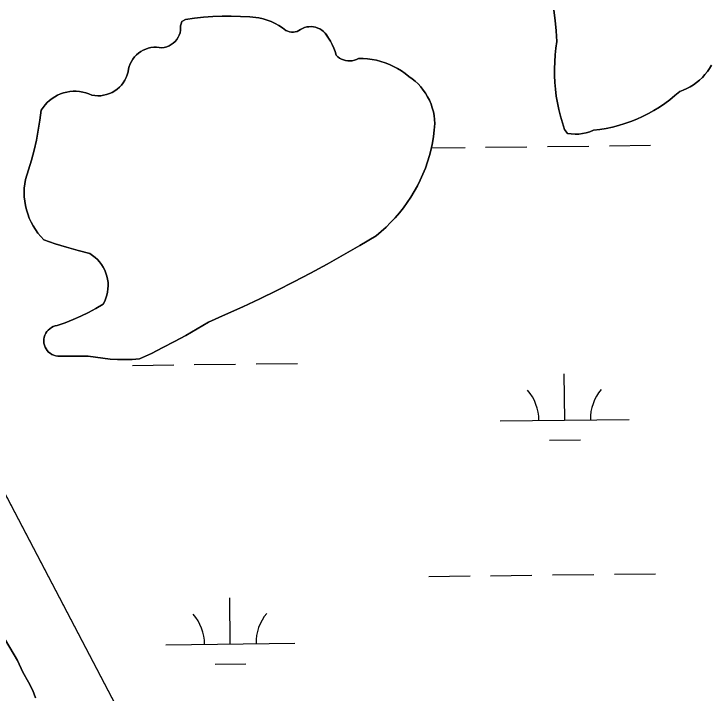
# Model space of a CAD drawing. Extents: x 3684037 to 3722149, y 433263 to 459021.
# Drawn here: x 3712918 to 3713459, y 449351 to 449879 of the extents above; entities that cross this region are included whole.
import ezdxf

# ---------------------------------------------------------------- set-up
doc = ezdxf.new("R2010")
doc.units = 0
doc.layers.add('V-TOPO-SHOR', color=7, linetype='Continuous')
doc.layers.add('V-WETL-SWMP', color=7, linetype='Continuous')

msp = doc.modelspace()

# ---------------------------------------------------------------- linework, layer by layer
at = {"layer": 'V-TOPO-SHOR'}
msp.add_line((3713347.44, 449785.98), (3713345.23, 449789.15), dxfattribs=at)
for points in [[(3712455.45, 450090.52), (3712486.94, 450098.34), (3712518.42, 450105.6), (3712532.87, 450107.69), (3712543.07, 450108.7), (3712562.85, 450107.61), (3712585.14, 450103.1), (3712592.75, 450100.74), (3712603.72, 450095.24), (3712609.59, 450089.51), (3712613.49, 450084.94), (3712619.63, 450077.51), (3712625.18, 450069.24), (3712631.54, 450057.28), (3712649.21, 450020.86), (3712721.76, 449868.1), (3713080.91, 449181.54)], [(3713345.23, 449789.15), (3713343.54, 449794.21), (3713342.04, 449799.33), (3713340.75, 449804.5), (3713339.66, 449809.73), (3713338.79, 449814.99), (3713338.12, 449820.28), (3713337.66, 449825.6), (3713337.41, 449830.93), (3713337.37, 449836.26), (3713337.54, 449841.6), (3713337.92, 449846.92), (3713338.52, 449852.22), (3713339.32, 449857.5), (3713338.72, 449865.57), (3713337.91, 449873.62), (3713336.89, 449881.65)], [(3712926.38, 449733.39), (3712926.04, 449736.77), (3712925.92, 449740.17), (3712926.02, 449743.57), (3712926.34, 449746.95), (3712926.88, 449750.31), (3712929.38, 449757.8), (3712931.64, 449765.36), (3712933.65, 449773), (3712935.41, 449780.69), (3712936.93, 449788.44), (3712938.19, 449796.23), (3712939.21, 449804.07), (3712940.58, 449806.14), (3712942.13, 449808.1), (3712943.82, 449809.92), (3712945.67, 449811.6), (3712947.64, 449813.12), (3712949.73, 449814.48), (3712951.92, 449815.66), (3712954.21, 449816.66), (3712956.57, 449817.47), (3712958.98, 449818.08), (3712961.44, 449818.49), (3712963.92, 449818.7), (3712966.42, 449818.71), (3712968.9, 449818.51), (3712971.36, 449818.1), (3712973.78, 449817.51), (3712976.14, 449816.71), (3712978.43, 449815.72), (3712980.71, 449815.37), (3712983.02, 449815.23), (3712985.33, 449815.32), (3712987.62, 449815.63), (3712989.87, 449816.17), (3712992.06, 449816.91), (3712994.16, 449817.86), (3712996.17, 449819.02), (3712998.05, 449820.36), (3712999.79, 449821.87), (3713001.39, 449823.55), (3713002.81, 449825.37), (3713004.05, 449827.33), (3713005.09, 449829.39), (3713005.93, 449831.54), (3713006.56, 449833.77), (3713006.97, 449836.04), (3713007.53, 449838.09), (3713008.28, 449840.07), (3713009.23, 449841.97), (3713010.36, 449843.77), (3713011.66, 449845.44), (3713013.12, 449846.98), (3713014.73, 449848.37), (3713016.46, 449849.59), (3713018.31, 449850.63), (3713020.25, 449851.49), (3713022.27, 449852.15), (3713024.34, 449852.6), (3713026.45, 449852.86), (3713028.57, 449852.9), (3713030.68, 449852.73), (3713032.77, 449852.35), (3713034.69, 449852.68), (3713036.56, 449853.24), (3713038.36, 449854.01), (3713040.04, 449854.99), (3713041.61, 449856.15), (3713043.02, 449857.49), (3713044.28, 449858.99), (3713045.34, 449860.62), (3713046.21, 449862.37), (3713046.87, 449864.2), (3713047.31, 449866.1), (3713047.2, 449867.82), (3713047.33, 449869.53), (3713047.7, 449871.21), (3713048.29, 449872.83), (3713051.01, 449874.59)], [(3713051.01, 449874.59), (3713058.1, 449875.58), (3713065.21, 449876.33), (3713072.35, 449876.84), (3713079.5, 449877.1), (3713086.66, 449877.11), (3713093.81, 449876.89), (3713100.95, 449876.42), (3713108.07, 449875.7), (3713111.33, 449874.99), (3713114.53, 449874.04), (3713117.66, 449872.86), (3713120.69, 449871.47), (3713123.61, 449869.85), (3713126.41, 449868.03), (3713129.07, 449866.02), (3713130.4, 449865.31), (3713131.82, 449864.82), (3713133.31, 449864.56), (3713134.81, 449864.54), (3713136.3, 449864.76), (3713137.74, 449865.22), (3713139.09, 449865.9), (3713140.31, 449866.78), (3713141.85, 449867.59), (3713143.48, 449868.22), (3713145.17, 449868.66), (3713146.9, 449868.9), (3713148.64, 449868.94), (3713150.38, 449868.78), (3713152.08, 449868.41), (3713153.74, 449867.86), (3713155.31, 449867.11), (3713156.8, 449866.19), (3713158.16, 449865.1), (3713159.39, 449863.86), (3713160.47, 449862.49), (3713162.15, 449860.09), (3713163.67, 449857.58), (3713165.01, 449854.97), (3713166.17, 449852.28), (3713167.14, 449849.51), (3713167.92, 449846.68), (3713169.19, 449845.51), (3713170.59, 449844.49), (3713172.11, 449843.66), (3713173.71, 449843.02), (3713175.38, 449842.57), (3713177.1, 449842.33), (3713178.82, 449842.3), (3713180.55, 449842.48), (3713182.23, 449842.86), (3713183.86, 449843.45), (3713185.4, 449844.23), (3713188.93, 449844.18), (3713192.44, 449843.93), (3713195.93, 449843.47), (3713199.38, 449842.79), (3713202.79, 449841.91), (3713206.14, 449840.82), (3713209.42, 449839.54), (3713212.61, 449838.05), (3713215.71, 449836.38), (3713218.7, 449834.52), (3713221.57, 449832.49), (3713224.32, 449830.28), (3713226.86, 449828.49), (3713229.27, 449826.53), (3713231.54, 449824.4), (3713233.66, 449822.12), (3713235.61, 449819.7), (3713237.39, 449817.15), (3713238.99, 449814.48), (3713240.4, 449811.71), (3713241.61, 449808.85), (3713242.61, 449805.9), (3713243.42, 449802.9), (3713244.01, 449799.85), (3713244.38, 449796.76), (3713244.54, 449793.65), (3713244.12, 449788.61), (3713243.48, 449783.59), (3713242.64, 449778.61), (3713241.59, 449773.66), (3713240.33, 449768.76), (3713238.87, 449763.92), (3713237.2, 449759.14), (3713235.34, 449754.44), (3713233.29, 449749.82), (3713231.04, 449745.29), (3713228.6, 449740.86), (3713225.98, 449736.53), (3713223.18, 449732.32)], [(3713459.3, 449839.01), (3713457.76, 449836.46), (3713456.05, 449834.01), (3713454.17, 449831.68), (3713452.15, 449829.49), (3713449.98, 449827.44), (3713447.67, 449825.54), (3713445.24, 449823.81), (3713442.71, 449822.24), (3713440.06, 449820.85), (3713437.33, 449819.64), (3713434.53, 449818.62), (3713430.79, 449815.33), (3713426.92, 449812.21), (3713422.92, 449809.26), (3713418.8, 449806.47), (3713414.56, 449803.87), (3713410.22, 449801.45), (3713405.78, 449799.21), (3713401.25, 449797.16), (3713396.63, 449795.31), (3713391.95, 449793.65), (3713387.19, 449792.2), (3713382.38, 449790.95), (3713377.52, 449789.9), (3713372.61, 449789.06), (3713367.68, 449788.43), (3713364.93, 449787.35), (3713362.1, 449786.5), (3713359.21, 449785.9), (3713356.27, 449785.55), (3713353.32, 449785.44), (3713350.37, 449785.58), (3713347.44, 449785.98)], [(3713223.18, 449732.32), (3713220.2, 449728.23), (3713217.06, 449724.26), (3713213.76, 449720.44), (3713210.29, 449716.75), (3713206.68, 449713.21), (3713202.92, 449709.83), (3713199.02, 449706.6), (3713186.46, 449699.05), (3713173.79, 449691.67), (3713161.01, 449684.48), (3713148.13, 449677.48), (3713135.15, 449670.67), (3713122.07, 449664.04), (3713108.9, 449657.6), (3713095.63, 449651.35), (3713082.28, 449645.3), (3713068.84, 449639.44), (3713060.19, 449634.25), (3713051.44, 449629.22), (3713042.59, 449624.37), (3713033.65, 449619.7), (3713024.61, 449615.2), (3713015.49, 449610.89), (3713009.77, 449610.54), (3713004.03, 449610.42), (3712998.3, 449610.52), (3712992.58, 449610.84), (3712986.87, 449611.39), (3712981.19, 449612.17), (3712975.54, 449613.17), (3712953.53, 449612.98), (3712951.95, 449613.03), (3712950.38, 449613.3), (3712948.87, 449613.76), (3712947.44, 449614.42), (3712946.1, 449615.27), (3712944.88, 449616.28), (3712943.81, 449617.45), (3712942.91, 449618.74), (3712942.18, 449620.15), (3712941.64, 449621.63), (3712941.3, 449623.18), (3712941.17, 449624.76), (3712941.25, 449626.33), (3712941.54, 449627.89), (3712942.03, 449629.4), (3712942.71, 449630.82), (3712943.58, 449632.14), (3712944.61, 449633.34), (3712945.79, 449634.4), (3712947.1, 449635.28), (3712948.52, 449635.99), (3712950.02, 449636.5), (3712951.57, 449636.81), (3712957.77, 449639.01), (3712963.88, 449641.44), (3712969.89, 449644.1), (3712975.8, 449647), (3712981.59, 449650.11), (3712987.25, 449653.45), (3712988.41, 449655.67), (3712989.36, 449657.98), (3712990.11, 449660.35), (3712990.65, 449662.79), (3712990.98, 449665.27), (3712991.09, 449667.76), (3712990.99, 449670.26), (3712990.68, 449672.73), (3712990.15, 449675.17), (3712989.41, 449677.55), (3712988.47, 449679.87), (3712987.33, 449682.09), (3712986, 449684.2), (3712984.5, 449686.2), (3712982.83, 449688.05), (3712981, 449689.76), (3712979.04, 449691.29), (3712976.95, 449692.66), (3712967.9, 449695.01), (3712958.91, 449697.59), (3712949.99, 449700.4), (3712941.14, 449703.42), (3712938.82, 449705.91), (3712936.67, 449708.54), (3712934.7, 449711.31), (3712932.91, 449714.2), (3712931.31, 449717.2), (3712929.91, 449720.29), (3712928.71, 449723.48), (3712927.72, 449726.73), (3712926.94, 449730.04), (3712926.38, 449733.39)], [(3712934.67, 449347.74), (3712932.76, 449353.6), (3712929.32, 449360.02), (3712924.79, 449367.77), (3712920.83, 449376.73), (3712886.66, 449434.22)]]:
    msp.add_lwpolyline(points, dxfattribs=at)
at = {"layer": 'V-WETL-SWMP'}
for p, q in [((3713379.98, 449776.4), (3713411.98, 449776.78)), ((3713241.83, 449774.8), (3713267.99, 449775.1)), ((3713283.99, 449775.29), (3713315.99, 449775.66)), ((3713331.99, 449775.84), (3713363.99, 449776.22)), ((3713009.94, 449605.91), (3713041.94, 449606.28)), ((3713057.94, 449606.47), (3713089.94, 449606.84)), ((3713105.94, 449607.03), (3713137.93, 449607.4)), ((3713345.3, 449563.38), (3713344.89, 449599.38)), ((3713295.31, 449562.8), (3713395.3, 449563.96)), ((3713333.48, 449547.81), (3713357.48, 449548.09)), ((3713239.86, 449442.07), (3713271.86, 449442.45)), ((3713287.86, 449442.63), (3713319.86, 449443.01)), ((3713335.86, 449443.19), (3713367.86, 449443.56)), ((3713383.86, 449443.75), (3713415.85, 449444.12)), ((3713085.87, 449389.54), (3713085.45, 449425.54)), ((3713035.88, 449388.96), (3713135.87, 449390.12)), ((3713074.05, 449373.97), (3713098.05, 449374.25))]:
    msp.add_line(p, q, dxfattribs=at)
for points in [[(3712793.4, 450381.15), (3712793.4, 449731.16), (3713080.91, 449181.55)], [(3713336.89, 449881.65), (3713337.91, 449873.62), (3713338.72, 449865.57), (3713339.31, 449857.5), (3713338.51, 449852.22), (3713337.92, 449846.92), (3713337.54, 449841.6), (3713337.37, 449836.27), (3713337.41, 449830.93), (3713337.66, 449825.6), (3713338.12, 449820.28), (3713338.79, 449814.99), (3713339.66, 449809.73), (3713340.75, 449804.5), (3713342.04, 449799.33), (3713343.53, 449794.21), (3713345.23, 449789.15), (3713347.44, 449785.98), (3713350.37, 449785.58), (3713353.32, 449785.44), (3713356.27, 449785.55), (3713359.21, 449785.9), (3713362.1, 449786.5), (3713364.93, 449787.35), (3713367.68, 449788.43), (3713372.62, 449789.06), (3713377.52, 449789.9), (3713382.38, 449790.95), (3713387.19, 449792.2), (3713391.95, 449793.65), (3713396.63, 449795.31)], [(3713206.14, 449840.82), (3713202.79, 449841.91), (3713199.38, 449842.79), (3713195.93, 449843.47), (3713192.44, 449843.93), (3713188.93, 449844.18), (3713185.41, 449844.23), (3713183.86, 449843.45), (3713182.23, 449842.86), (3713180.55, 449842.48), (3713178.83, 449842.3), (3713177.1, 449842.33), (3713175.38, 449842.57), (3713173.71, 449843.02), (3713172.11, 449843.66), (3713170.59, 449844.5), (3713169.19, 449845.51), (3713167.92, 449846.68), (3713167.14, 449849.51), (3713166.17, 449852.28), (3713165.01, 449854.97), (3713163.67, 449857.58), (3713162.15, 449860.09), (3713159.39, 449863.86), (3713158.16, 449865.1), (3713156.79, 449866.19), (3713155.31, 449867.11), (3713153.74, 449867.86), (3713152.08, 449868.41), (3713150.38, 449868.78), (3713148.64, 449868.94), (3713146.9, 449868.9), (3713145.17, 449868.66), (3713143.48, 449868.22), (3713141.85, 449867.59), (3713140.31, 449866.78), (3713139.09, 449865.9), (3713137.74, 449865.22), (3713136.3, 449864.76), (3713134.81, 449864.54), (3713133.31, 449864.56), (3713131.82, 449864.82), (3713130.4, 449865.31), (3713129.07, 449866.02), (3713126.41, 449868.03), (3713123.61, 449869.85), (3713120.69, 449871.47), (3713117.66, 449872.86), (3713114.53, 449874.04), (3713111.33, 449874.99), (3713108.07, 449875.7), (3713100.95, 449876.42), (3713093.81, 449876.89), (3713086.66, 449877.11), (3713079.5, 449877.1), (3713072.35, 449876.84), (3713065.21, 449876.33), (3713058.1, 449875.58), (3713051.01, 449874.59), (3713048.29, 449872.83), (3713047.7, 449871.21), (3713047.33, 449869.53), (3713047.2, 449867.82)], [(3713047.2, 449867.82), (3713047.31, 449866.1), (3713046.87, 449864.2), (3713046.21, 449862.37), (3713045.34, 449860.62), (3713044.28, 449858.99), (3713043.02, 449857.49), (3713041.61, 449856.15), (3713040.04, 449854.99), (3713038.35, 449854.01), (3713036.56, 449853.24), (3713034.69, 449852.68), (3713032.77, 449852.35), (3713030.69, 449852.73), (3713028.57, 449852.9), (3713026.45, 449852.86), (3713024.34, 449852.61), (3713022.27, 449852.15), (3713020.25, 449851.49), (3713018.31, 449850.63), (3713016.46, 449849.59), (3713014.73, 449848.37), (3713013.12, 449846.98), (3713011.66, 449845.44), (3713010.36, 449843.77), (3713009.23, 449841.97), (3713008.28, 449840.07), (3713007.53, 449838.09), (3713006.97, 449836.04), (3713006.56, 449833.77), (3713005.93, 449831.54), (3713005.09, 449829.39), (3713004.05, 449827.33), (3713002.81, 449825.37), (3713001.39, 449823.55), (3712999.79, 449821.87), (3712998.05, 449820.36), (3712996.17, 449819.02), (3712994.16, 449817.86), (3712992.06, 449816.91), (3712989.87, 449816.17), (3712987.62, 449815.63), (3712985.33, 449815.32), (3712983.02, 449815.23), (3712980.71, 449815.37), (3712978.43, 449815.72), (3712976.14, 449816.71), (3712973.78, 449817.51), (3712971.36, 449818.1), (3712968.9, 449818.51), (3712966.42, 449818.7), (3712963.92, 449818.7), (3712961.44, 449818.49), (3712958.98, 449818.08), (3712956.57, 449817.47), (3712954.21, 449816.66), (3712951.93, 449815.66), (3712949.73, 449814.48), (3712947.64, 449813.12), (3712945.67, 449811.6), (3712943.83, 449809.92), (3712942.13, 449808.1), (3712940.58, 449806.14), (3712939.21, 449804.07), (3712938.19, 449796.23), (3712936.93, 449788.44), (3712935.41, 449780.69), (3712933.65, 449773), (3712931.63, 449765.36), (3712929.38, 449757.8), (3712926.88, 449750.31), (3712926.34, 449746.95), (3712926.02, 449743.57), (3712925.92, 449740.17), (3712926.04, 449736.77), (3712926.38, 449733.39), (3712926.94, 449730.04), (3712927.72, 449726.73), (3712928.71, 449723.48), (3712929.91, 449720.29), (3712931.31, 449717.2), (3712932.91, 449714.2), (3712934.7, 449711.31), (3712936.67, 449708.54), (3712938.82, 449705.91), (3712941.14, 449703.42), (3712949.99, 449700.4), (3712958.91, 449697.59), (3712967.9, 449695.01), (3712976.95, 449692.66), (3712979.04, 449691.29), (3712981, 449689.75), (3712982.83, 449688.05), (3712984.5, 449686.2), (3712986, 449684.2), (3712987.33, 449682.09), (3712988.47, 449679.87), (3712989.41, 449677.55), (3712990.15, 449675.17), (3712990.68, 449672.73), (3712990.99, 449670.26)], [(3712990.99, 449670.26), (3712991.1, 449667.76), (3712990.98, 449665.27), (3712990.65, 449662.79), (3712990.11, 449660.36), (3712989.36, 449657.98), (3712988.41, 449655.67), (3712987.25, 449653.45), (3712981.59, 449650.11), (3712975.8, 449647), (3712969.89, 449644.1), (3712963.88, 449641.44), (3712957.77, 449639.01), (3712951.57, 449636.81), (3712950.02, 449636.5), (3712948.52, 449635.99), (3712947.1, 449635.28), (3712945.79, 449634.4), (3712944.61, 449633.34), (3712943.58, 449632.15), (3712942.71, 449630.82), (3712942.03, 449629.4), (3712941.54, 449627.89), (3712941.25, 449626.34), (3712941.18, 449624.76), (3712941.3, 449623.18), (3712941.64, 449621.63), (3712942.18, 449620.15), (3712942.91, 449618.74), (3712943.81, 449617.45), (3712944.88, 449616.28), (3712946.1, 449615.27), (3712947.44, 449614.42), (3712948.87, 449613.76), (3712950.39, 449613.3), (3712951.95, 449613.04), (3712953.53, 449612.98), (3712975.54, 449613.17), (3712981.19, 449612.17), (3712986.87, 449611.39), (3712992.58, 449610.84), (3712998.3, 449610.52), (3713004.03, 449610.41), (3713009.77, 449610.54), (3713015.49, 449610.89), (3713024.61, 449615.2), (3713033.65, 449619.7), (3713042.59, 449624.37), (3713051.44, 449629.22), (3713060.19, 449634.24), (3713068.84, 449639.44), (3713082.28, 449645.3), (3713095.63, 449651.35), (3713108.9, 449657.6), (3713122.07, 449664.04), (3713135.15, 449670.67), (3713148.13, 449677.48), (3713161.01, 449684.48), (3713173.79, 449691.67), (3713186.46, 449699.05), (3713199.02, 449706.6), (3713202.92, 449709.83), (3713206.68, 449713.21), (3713210.29, 449716.75), (3713213.76, 449720.43), (3713217.06, 449724.26), (3713220.2, 449728.23), (3713223.18, 449732.32), (3713225.98, 449736.53), (3713228.6, 449740.86), (3713231.04, 449745.29), (3713233.28, 449749.82), (3713235.34, 449754.44), (3713237.2, 449759.14), (3713238.87, 449763.92), (3713240.33, 449768.76), (3713241.59, 449773.66), (3713242.64, 449778.61), (3713243.48, 449783.59), (3713244.12, 449788.61), (3713244.54, 449793.65), (3713244.38, 449796.76), (3713244, 449799.84), (3713243.42, 449802.9), (3713242.61, 449805.9), (3713241.61, 449808.85), (3713240.4, 449811.71), (3713238.99, 449814.48), (3713237.39, 449817.15), (3713235.61, 449819.7), (3713233.66, 449822.12), (3713231.54, 449824.4), (3713229.27, 449826.53), (3713226.86, 449828.49), (3713224.32, 449830.28), (3713221.57, 449832.48), (3713218.7, 449834.52), (3713215.71, 449836.38), (3713212.61, 449838.05), (3713209.42, 449839.53), (3713206.14, 449840.82)], [(3713396.63, 449795.31), (3713401.25, 449797.16), (3713405.78, 449799.21), (3713410.22, 449801.45), (3713414.56, 449803.87), (3713418.8, 449806.47), (3713422.92, 449809.26), (3713426.92, 449812.21), (3713430.79, 449815.33), (3713434.53, 449818.62), (3713437.33, 449819.64), (3713440.06, 449820.85), (3713442.7, 449822.24), (3713445.24, 449823.81), (3713447.67, 449825.54), (3713449.98, 449827.44), (3713452.15, 449829.49), (3713454.17, 449831.68), (3713456.05, 449834.01), (3713457.76, 449836.46), (3713459.3, 449839.01)], [(3712886.66, 449434.22), (3712920.83, 449376.73), (3712924.79, 449367.77), (3712929.32, 449360.02), (3712932.76, 449353.6), (3712934.67, 449347.74)]]:
    msp.add_lwpolyline(points, dxfattribs=at)
for centre, start, end in [((3713400.54, 449564.5), 139.8949, 181.4385), ((3713290.06, 449563.21), 359.8949, 41.4385), ((3713030.63, 449389.37), 359.8949, 41.4385), ((3713141.11, 449390.66), 139.8949, 181.4385)]:
    msp.add_arc(centre, 35.25, start, end, dxfattribs=at)

doc.saveas('drawing.dxf')
